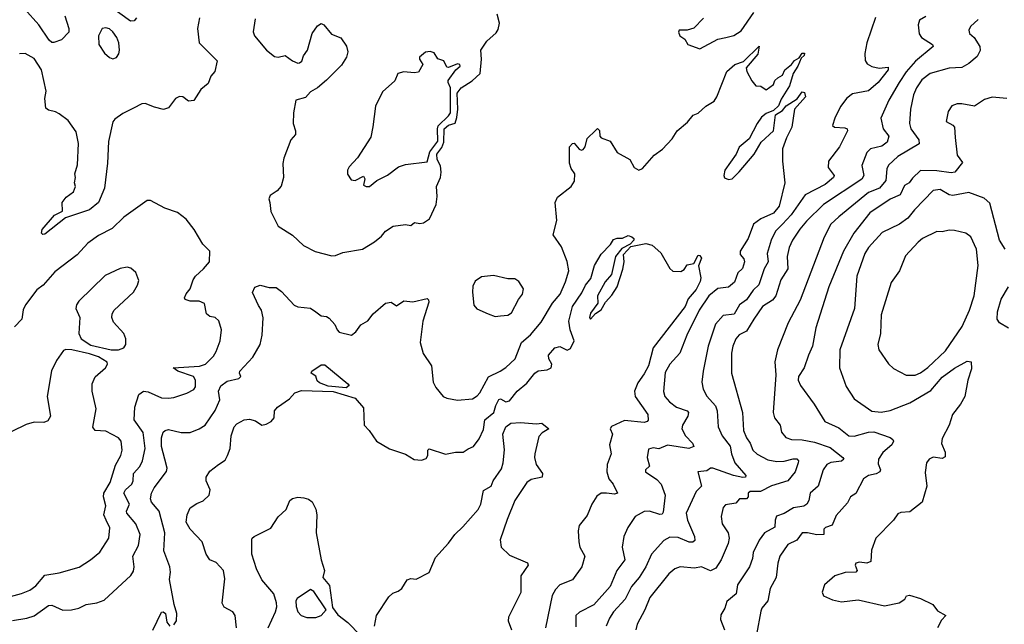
# Model space of a CAD drawing. Extents: x 1550320 to 1685906, y 509093 to 640511.
# Tile 520 of 532: x 1653015 to 1658502, y 616665 to 620034. Entities that reach past the tile are written whole.
import ezdxf

# ---------------------------------------------------------------- set-up
doc = ezdxf.new("R2010")
doc.units = 0

msp = doc.modelspace()

# ---------------------------------------------------------------- linework, layer by layer
at = {"layer": '0CON20XD'}
for points in [[(1653266.2, 620055), (1653288.8, 619985), (1653288.8, 619965), (1653248.8, 619921.2), (1653206.2, 619906.2), (1653195, 619907.1), (1653179.1, 619919.1), (1653122.4, 620005), (1653042.7, 620095)], [(1653666.7, 620045), (1653653, 620027), (1653632.5, 620025), (1653500.6, 620120.6)], [(1654017.5, 620045), (1654005.8, 619985), (1654014.4, 619905), (1654115.6, 619805), (1654102.2, 619745), (1654080.8, 619719.2), (1654065, 619678.8), (1654025.2, 619644.8), (1653985, 619584.6), (1653955, 619580), (1653923.6, 619603.6), (1653905, 619606.2), (1653883.3, 619595), (1653845, 619543.3), (1653816.1, 619533.9), (1653765.9, 619545.9), (1653715, 619566.9), (1653695, 619565.6), (1653649.4, 619540.6), (1653589.1, 619510.9), (1653545, 619480), (1653533.5, 619465), (1653509.4, 619355), (1653504.2, 619235), (1653488.2, 619095), (1653454.3, 619015.7), (1653405, 618974.7), (1653270.5, 618929.5), (1653155, 618838.8), (1653145, 618837.5), (1653137.5, 618845), (1653141.2, 618865), (1653208.8, 618945), (1653253.3, 618966.7), (1653251.8, 619015), (1653275, 619044.4), (1653314.2, 619075), (1653325.6, 619105), (1653320, 619125), (1653327.1, 619155), (1653322.3, 619175), (1653337.4, 619225), (1653342.2, 619345), (1653330.1, 619410.1), (1653285, 619472.2), (1653235, 619510), (1653215, 619521.1), (1653175, 619530), (1653161.5, 619541.5), (1653154.5, 619595), (1653162.9, 619635), (1653137.5, 619755), (1653095, 619818), (1653045, 619845.8), (1653015, 619843.8)], [(1654328.1, 620038.1), (1654316.4, 619966.4), (1654324.4, 619945), (1654391.4, 619865), (1654435, 619829.4), (1654455, 619824.4), (1654495, 619834.2), (1654534.7, 619804.7), (1654565, 619791.5), (1654575, 619792.9), (1654586.7, 619803.3), (1654597.3, 619832.7), (1654619.5, 619865), (1654645, 619957.5), (1654675, 620000), (1654695, 620012), (1654710, 620005), (1654752.7, 619952.7), (1654805, 619933.3), (1654836.2, 619886.2), (1654843.3, 619855), (1654836.7, 619825), (1654809.1, 619780.9), (1654725, 619697.1), (1654675, 619654.2), (1654635, 619631.2), (1654608.7, 619601.3), (1654553.3, 619585), (1654541.2, 619515), (1654538.8, 619455), (1654552, 619415), (1654551.2, 619395), (1654525.7, 619364.3), (1654488, 619262), (1654482.4, 619232.4), (1654485.5, 619154.5), (1654473, 619107), (1654450.3, 619079.7), (1654411.2, 619055), (1654404, 619035), (1654410, 619015), (1654414, 618965), (1654455, 618884), (1654535, 618834), (1654597.5, 618775), (1654662.6, 618742.6), (1654755, 618717.5), (1654775, 618719.2), (1654815, 618737.1), (1654925, 618755.8), (1654993, 618797), (1655032.1, 618827.9), (1655054.5, 618855.5), (1655096.1, 618883.9), (1655165, 618892.5), (1655195, 618888), (1655215, 618903.8), (1655245, 618898), (1655265, 618902.5), (1655298, 618925), (1655335.3, 619004.7), (1655340.7, 619049.3), (1655337.5, 619105), (1655361, 619155), (1655364.5, 619185), (1655359.3, 619219.3), (1655341.9, 619255), (1655339, 619285), (1655367.7, 619322.3), (1655378.5, 619351.5), (1655379.8, 619425), (1655405, 619445.7), (1655442.5, 619457.5), (1655450.2, 619489.8), (1655456, 619535), (1655452.2, 619625), (1655475, 619654.1), (1655537.1, 619692.9), (1655581.5, 619735), (1655589.1, 619815), (1655584.2, 619865), (1655618.1, 619915), (1655669.9, 619960.1), (1655681.3, 619978.6), (1655688.2, 620015), (1655676.7, 620065)], [(1657784.2, 620045.7), (1657735.3, 619904.7), (1657725.4, 619845), (1657726.2, 619806.2), (1657737.6, 619787.6), (1657762.9, 619772.9), (1657805, 619764.1), (1657855, 619769.2), (1657855.5, 619755), (1657799.7, 619685), (1657745, 619637.3), (1657655, 619621.1), (1657625, 619597.1), (1657589.8, 619550.2), (1657557.1, 619485), (1657544.3, 619444.3), (1657555.8, 619435.8), (1657612.4, 619432.4), (1657626.2, 619425), (1657627.5, 619415), (1657583.7, 619326.3), (1657521.4, 619245), (1657521.1, 619211.1), (1657553.3, 619165), (1657549.5, 619155), (1657504.4, 619115.6), (1657392.7, 619057.3), (1657315, 618946.8), (1657265.1, 618894.9), (1657226.5, 618855), (1657202.4, 618805), (1657179.6, 618730.4), (1657186.8, 618685), (1657162.9, 618645), (1657134.1, 618555.9), (1657103, 618527), (1657065, 618472.8), (1657025.6, 618444.4), (1656996, 618394), (1656935, 618386.2), (1656893.2, 618336.8), (1656851.8, 618215), (1656823.9, 618076.1), (1656816.5, 618015), (1656824.6, 617974.6), (1656845, 617937.1), (1656891.9, 617881.9), (1656901.3, 617855), (1656907.5, 617765), (1656928.8, 617715), (1656975, 617657.1), (1656981.1, 617615), (1656999.4, 617565), (1657062, 617495), (1657060, 617485), (1657043.9, 617483.9), (1656993.3, 617495), (1656877.5, 617535), (1656865.5, 617534.5), (1656845, 617521.1), (1656794.6, 617515.4), (1656814.5, 617435), (1656784.3, 617405.7), (1656729.3, 617285), (1656736, 617245), (1656776.1, 617155), (1656777.9, 617132.1), (1656766.8, 617123.2), (1656745, 617123.3), (1656685, 617149.3), (1656638.7, 617151.3), (1656605, 617131.5), (1656536.4, 617055), (1656504.8, 616985.2), (1656467.2, 616925), (1656424.1, 616875.9), (1656388.2, 616805), (1656324.8, 616735.2), (1656301.7, 616698.3), (1656283.4, 616655)], [(1658065, 620052.5), (1658029.3, 620030.7), (1658021.9, 620005), (1658026.9, 619955), (1658040.8, 619935), (1658101.4, 619895), (1658105.5, 619885), (1658007.1, 619802.9), (1657955, 619743.2), (1657915.2, 619684.8), (1657857.7, 619585), (1657813.5, 619485), (1657827.3, 619425), (1657858.2, 619385), (1657848.3, 619351.7), (1657820, 619330), (1657755.8, 619314.2), (1657735, 619293.3), (1657708.7, 619221.3), (1657719.3, 619165), (1657707.5, 619145), (1657494.8, 619005.2), (1657398.8, 618911.2), (1657362.6, 618867.4), (1657321.6, 618805), (1657302.9, 618765), (1657291.2, 618715), (1657296.1, 618645), (1657257.3, 618585), (1657229.1, 618495), (1657209.5, 618470.5), (1657155, 618436.7), (1657105.3, 618365), (1657065, 618298.2), (1657025, 618278.2), (1657005.4, 618255), (1656988.9, 618215), (1656982, 618175), (1656981.2, 618065), (1657043.8, 617845), (1657048.8, 617745), (1657064.8, 617704.8), (1657086.5, 617675), (1657100.4, 617635), (1657125, 617613.1), (1657185, 617581.3), (1657235, 617572.6), (1657275, 617573.6), (1657325, 617587.5), (1657345, 617587.3), (1657354.5, 617575), (1657353.8, 617565), (1657336.1, 617515), (1657295, 617463.6), (1657205, 617436.9), (1657144.1, 617405.9), (1657085.4, 617404.6), (1657074.6, 617395.4), (1657074.2, 617375), (1657065.4, 617364.6), (1657025.6, 617364.4), (1657005, 617339.4), (1656948.5, 617331.5), (1656934.5, 617315.5), (1656924.3, 617265), (1656930, 617225), (1656962.5, 617175), (1656968.2, 617145), (1656962.3, 617115), (1656924.4, 617025), (1656895, 616978.6), (1656865, 616962.9), (1656815, 616984.5), (1656775, 616977.1), (1656695.4, 616985.4), (1656665.7, 616975), (1656633.1, 616946.9), (1656526.5, 616815), (1656498.5, 616745), (1656456.7, 616665), (1656449.4, 616635)], [(1656825, 620042.5), (1656772.3, 619987.7), (1656734.8, 619975.2), (1656690, 619975), (1656685.8, 619965), (1656694.3, 619945), (1656721.2, 619925), (1656738, 619895), (1656805, 619871.4), (1656904.6, 619925.4), (1656950, 619935), (1656995, 619945.6), (1657035, 619971.9), (1657105.3, 620075)], [(1653535, 619815.8), (1653555, 619824.2), (1653566.9, 619843.1), (1653570.5, 619865), (1653567.5, 619905), (1653555.9, 619935), (1653535, 619966.5), (1653515, 619982.7), (1653495, 619988.2), (1653475.5, 619984.5), (1653453.5, 619945), (1653455.8, 619895), (1653488, 619848), (1653515, 619822.9), (1653535, 619815.8)], [(1658355.4, 620034.6), (1658314.3, 619995.7), (1658304.3, 619975), (1658307.1, 619957.1), (1658334.5, 619934.5), (1658365.6, 619885), (1658367.8, 619862.2), (1658350.7, 619829.3), (1658305, 619790), (1658265, 619768.2), (1658195, 619763.9), (1658088.1, 619735), (1658041.8, 619698.2), (1658012.4, 619655), (1657995.3, 619615), (1657978.2, 619535), (1657973.1, 619455), (1657980, 619425), (1658024.6, 619365), (1658027.6, 619342.4), (1657907.7, 619272.3), (1657857.3, 619222.7), (1657846.9, 619203.1), (1657842.1, 619137.9), (1657805.4, 619094.6), (1657745, 619070.5), (1657579.4, 618935), (1657535, 618894.2), (1657497.1, 618822.9), (1657365, 618472), (1657297.3, 618345), (1657238.5, 618195), (1657222.8, 618127.2), (1657228.5, 618055), (1657212.9, 617845), (1657220.8, 617815), (1657251.9, 617775), (1657260, 617735), (1657285, 617705.6), (1657315.3, 617695.3), (1657375, 617692.9), (1657445, 617679.7), (1657531, 617651), (1657601.9, 617595), (1657606.9, 617585), (1657595, 617573.6), (1657535, 617565.8), (1657513.6, 617555), (1657492.1, 617525), (1657463.8, 617435), (1657420.8, 617395), (1657412.2, 617355), (1657401.6, 617335), (1657385, 617323.2), (1657326.2, 617313.8), (1657275, 617283.1), (1657232.9, 617267.1), (1657224.1, 617245.9), (1657223, 617207), (1657164.6, 617175.4), (1657135.3, 617134.7), (1657102.3, 617065), (1657098.3, 617031.7), (1657081.1, 616985), (1657014.5, 616885), (1657008.2, 616835), (1656955, 616792.5), (1656944.3, 616755), (1656922.3, 616717.7), (1656920.9, 616690.9), (1656942.2, 616635)], [(1656223.1, 619416.9), (1656235, 619427.5), (1656245.8, 619415.8), (1656247.5, 619385), (1656255, 619376), (1656305, 619356.7), (1656345, 619294.3), (1656415.8, 619255), (1656439.7, 619209.7), (1656465, 619195.8), (1656485, 619205.8), (1656551.3, 619278.7), (1656597.2, 619312.8), (1656650.3, 619369.7), (1656679.2, 619415), (1656736.9, 619463.1), (1656768.5, 619501.5), (1656796, 619514), (1656838.1, 619551.9), (1656885, 619580.9), (1656900, 619605), (1656956.2, 619745), (1657000, 619785), (1657049.2, 619800.8), (1657135, 619886.7), (1657127.5, 619842.5), (1657064, 619765), (1657066.7, 619745), (1657095, 619692.5), (1657116.4, 619666.4), (1657145, 619663.3), (1657175, 619643.8), (1657215, 619673.3), (1657223.3, 619695), (1657239.5, 619710.5), (1657266.7, 619725), (1657278.8, 619755), (1657315.9, 619784.1), (1657333.6, 619806.4), (1657358.3, 619821.7), (1657375, 619847.5), (1657388.3, 619848.3), (1657386.7, 619835), (1657370, 619820), (1657352, 619775), (1657325.6, 619734.4), (1657305, 619666), (1657257.9, 619592.1), (1657242.7, 619555), (1657215, 619527.5), (1657175, 619511.5), (1657149.6, 619490.4), (1657124.5, 619455), (1657080, 619370), (1657025, 619324.3), (1657007.1, 619285), (1656944.7, 619195), (1656939.4, 619165), (1656943, 619153), (1656965, 619144.4), (1656985, 619147.5), (1657025, 619185.4), (1657108.1, 619285), (1657147.6, 619352.4), (1657215, 619415.7), (1657226.2, 619503.8), (1657265, 619527.9), (1657285.8, 619555), (1657346.7, 619593.3), (1657375, 619632.5), (1657389.3, 619629.3), (1657394.5, 619605), (1657332.5, 619535), (1657318.1, 619435), (1657287.5, 619375), (1657266.4, 619313.6), (1657266.7, 619245), (1657279.4, 619125), (1657247.8, 618995), (1657215, 618956.5), (1657145, 618924.8), (1657105, 618895.5), (1657075, 618814.2), (1657030.5, 618745), (1657030.4, 618725), (1657051.2, 618701.2), (1657054.6, 618685), (1657042.4, 618647.6), (1657016.6, 618623.4), (1656999.2, 618570.8), (1656965, 618543.9), (1656905, 618536.2), (1656855, 618495.4), (1656800.6, 618415), (1656733, 618277), (1656693.9, 618176.1), (1656638.9, 618115), (1656612.3, 618067.7), (1656602.8, 617962.8), (1656610, 617935), (1656636.9, 617905), (1656675, 617875.5), (1656733.8, 617855), (1656742.2, 617845), (1656737.5, 617825), (1656707.7, 617775), (1656705.4, 617755), (1656725.2, 617715.2), (1656764.5, 617675), (1656772.5, 617655), (1656744.7, 617645.3), (1656625, 617663.8), (1656576.5, 617643.5), (1656545, 617648), (1656519.5, 617640.5), (1656511.5, 617595), (1656524.4, 617545.6), (1656502.5, 617525), (1656502, 617515), (1656565, 617472.5), (1656589.4, 617445), (1656611.2, 617385), (1656600.9, 617289.1), (1656595, 617279.4), (1656582.4, 617277.6), (1656525, 617294.7), (1656495, 617293.5), (1656444.6, 617265.4), (1656404.2, 617205), (1656381.1, 617155), (1656372.2, 617095), (1656386.8, 617025), (1656342.9, 616965), (1656305.9, 616875), (1656215, 616774.4), (1656135, 616733.1), (1656115, 616713.3), (1656115, 616650)], [(1654945, 619103.8), (1654965, 619104), (1655005, 619138), (1655065, 619168), (1655126.7, 619215), (1655165, 619228.1), (1655285, 619242), (1655301.4, 619298.6), (1655345, 619356.7), (1655342.9, 619425), (1655347.6, 619442.4), (1655405, 619497.7), (1655415.4, 619515), (1655415.3, 619655), (1655401.9, 619685), (1655403.3, 619695), (1655445.9, 619754.1), (1655470, 619775), (1655468, 619785), (1655455, 619788.1), (1655405, 619767.5), (1655395, 619768.8), (1655378.8, 619805), (1655345, 619816.2), (1655325, 619850), (1655303, 619857), (1655276.4, 619853.6), (1655243.3, 619825), (1655243.3, 619815), (1655261.2, 619785), (1655237.7, 619742.3), (1655212.5, 619737.5), (1655155, 619744.2), (1655122.5, 619735), (1655105, 619692.5), (1655037.7, 619632.3), (1654997.3, 619552.7), (1654983.8, 619436.2), (1654971.2, 619378.8), (1654896.7, 619265), (1654852, 619215), (1654842, 619195), (1654842.5, 619172.5), (1654861.7, 619141.7), (1654885, 619138), (1654931.7, 619161.7), (1654938, 619148), (1654931.7, 619111.7), (1654945, 619103.8)], [(1658515, 619594.2), (1658435, 619602.5), (1658390.5, 619589.5), (1658335, 619553.1), (1658264.4, 619565.6), (1658240, 619565), (1658210, 619555), (1658188.3, 619521.7), (1658177, 619467), (1658215.8, 619445.8), (1658223.8, 619435), (1658228.5, 619378.5), (1658238.5, 619278.5), (1658268.3, 619238.3), (1658226, 619184), (1658205, 619180), (1658125, 619191.8), (1658035.6, 619194.4), (1657989.4, 619150.6), (1657972.5, 619125), (1657945, 619110), (1657921.3, 619058.7), (1657865.7, 619034.3), (1657752.2, 618957.8), (1657663.5, 618845), (1657605.3, 618745), (1657524.6, 618545), (1657452.4, 618317.6), (1657432.9, 618215), (1657410.9, 618165), (1657387.1, 618095), (1657355.4, 618045), (1657353.9, 618025), (1657365.5, 617995), (1657441.5, 617891.5), (1657501.5, 617795), (1657579.6, 617759.6), (1657635.3, 617715.3), (1657665, 617713.8), (1657745, 617735.3), (1657775, 617736.7), (1657866.3, 617706.3), (1657881.2, 617695), (1657884.2, 617685), (1657875.6, 617665), (1657825, 617622.1), (1657801.3, 617585), (1657799.5, 617559.5), (1657811.9, 617525), (1657808, 617515), (1657787.4, 617502.6), (1657745, 617494.3), (1657717.7, 617475), (1657675.2, 617394.8), (1657644.4, 617375), (1657627.3, 617342.7), (1657565, 617270.6), (1657542, 617218), (1657505, 617204.2), (1657495.8, 617195), (1657496.2, 617165), (1657456.2, 617163.8), (1657405.5, 617175.5), (1657375.4, 617174.6), (1657345.7, 617134.3), (1657295, 617109.1), (1657251.8, 617045), (1657240, 617005), (1657229.7, 616925), (1657197.8, 616865), (1657184.3, 616795), (1657151.4, 616755), (1657145, 616737.5), (1657121.4, 616608.6)], [(1653875, 616662.2), (1653889.5, 616685), (1653891.5, 616725), (1653875.6, 616775), (1653850, 616915), (1653855.8, 616955), (1653851.4, 616985), (1653819.2, 617075), (1653823.1, 617175), (1653792.1, 617295), (1653748.9, 617345), (1653744.5, 617365), (1653749.1, 617395), (1653764.5, 617425), (1653832.8, 617517.2), (1653836.2, 617535), (1653824.7, 617585), (1653804.7, 617655), (1653805.4, 617705), (1653815, 617736), (1653825, 617745.8), (1653845, 617750.6), (1653915, 617734.6), (1653965, 617734.6), (1654016.2, 617753.8), (1654049.5, 617775), (1654105, 617855.8), (1654130.8, 617915), (1654123.8, 617965), (1654135.3, 617994.7), (1654170.7, 618019.3), (1654236, 618035), (1654248, 618045), (1654240, 618065), (1654242.5, 618075), (1654315, 618154.3), (1654354.4, 618225), (1654366.6, 618276.6), (1654372.6, 618372.6), (1654362.9, 618415), (1654345, 618440.8), (1654313, 618513), (1654325.8, 618544.2), (1654355, 618554), (1654405, 618542), (1654445, 618541.2), (1654475, 618520), (1654545, 618442.9), (1654565, 618434.4), (1654635, 618427.1), (1654665, 618405.7), (1654695, 618384.4), (1654725, 618380.8), (1654740.3, 618370.3), (1654772, 618335), (1654784, 618305), (1654795, 618293.8), (1654865, 618275.8), (1654888, 618295), (1654915.8, 618334.2), (1654955, 618355.8), (1654985, 618395.8), (1655053.3, 618455), (1655085, 618460.8), (1655115, 618440), (1655155, 618467.5), (1655205, 618461.4), (1655285, 618480), (1655293.6, 618473.6), (1655295, 618460), (1655260.9, 618355), (1655247.5, 618235), (1655264.4, 618174.4), (1655310.6, 618105), (1655318.8, 618015), (1655334.2, 617984.2), (1655375.4, 617935), (1655395, 617924.8), (1655455, 617913.9), (1655538.3, 617921.7), (1655565, 617937.8), (1655580, 617955), (1655626.7, 618043.3), (1655693.1, 618075), (1655725, 618095.5), (1655776.4, 618145), (1655811.9, 618235), (1655861.7, 618278.3), (1655920.6, 618349.4), (1655983.6, 618455), (1656026, 618504), (1656057.5, 618572.5), (1656076, 618635), (1656065, 618686.7), (1656035, 618768), (1655987.5, 618835), (1656009.1, 618915), (1655999.2, 619015), (1656012.9, 619045), (1656088.9, 619105), (1656107.1, 619135), (1656109.4, 619175), (1656087.8, 619205), (1656078.5, 619235), (1656079.2, 619325), (1656095, 619343.8), (1656105, 619345.8), (1656132.1, 619312.1), (1656145, 619306.2), (1656155, 619310), (1656165.5, 619325), (1656177.2, 619372.8), (1656223.1, 619416.9)], [(1658505.8, 618755), (1658475.6, 618805), (1658421.7, 619011.7), (1658388.9, 619038.9), (1658305, 619070.4), (1658215, 619053.8), (1658195, 619058.7), (1658145, 619088), (1658105, 619082.3), (1658001.5, 618975), (1657965, 618928.2), (1657917.1, 618895), (1657821.8, 618848.2), (1657744.7, 618765.3), (1657725, 618730.8), (1657679.4, 618605), (1657667.7, 618425), (1657585.5, 618195), (1657584.1, 618094.1), (1657620.2, 617990.2), (1657665, 617920.8), (1657763.3, 617853.3), (1657815, 617847.5), (1657865, 617857.2), (1657975, 617898.8), (1658092.7, 617967.3), (1658155, 618041.5), (1658225, 618092.7), (1658295, 618130.8), (1658316.7, 618126.7), (1658319.2, 618089.2), (1658298.5, 618025), (1658281.5, 617935), (1658258, 617892), (1658214, 617835), (1658193.8, 617775), (1658155, 617701.2), (1658152, 617672), (1658172.2, 617625), (1658171.7, 617598.3), (1658155, 617588.6), (1658105, 617596.4), (1658082.9, 617585), (1658067.3, 617565), (1658061.2, 617511.2), (1658069.5, 617435), (1658044.4, 617345.6), (1657975, 617292.5), (1657925, 617288.8), (1657908.8, 617281.2), (1657884.2, 617245), (1657786, 617145), (1657761.2, 617078.8), (1657758.6, 617015), (1657735, 617005.5), (1657695, 617010.9), (1657675, 617006), (1657670.6, 616995), (1657681.2, 616965), (1657674.2, 616955.8), (1657615, 616954.3), (1657557.5, 616935), (1657500, 616885), (1657486.7, 616845), (1657495, 616823.3), (1657545, 616801.2), (1657595, 616790), (1657687.7, 616802.3), (1657835, 616767.1), (1657915, 616784.4), (1657948, 616805), (1657955.9, 616824.1), (1657973.4, 616826.6), (1658035, 616807.9), (1658103.1, 616775), (1658129.5, 616739.5), (1658176.7, 616715), (1658151.7, 616688.3), (1658130, 616645)], [(1652975, 616686.7), (1653055, 616698.7), (1653095, 616711.5), (1653175, 616769.6), (1653195, 616770.9), (1653255, 616743.5), (1653303.7, 616746.3), (1653345, 616755.5), (1653385, 616774.5), (1653445.6, 616784.4), (1653485, 616798.6), (1653633.6, 616936.4), (1653648.6, 616961.4), (1653652.9, 616985), (1653645.9, 617045), (1653676.8, 617105), (1653686.2, 617165), (1653661.8, 617225), (1653611.6, 617285), (1653610.3, 617295), (1653626.7, 617335), (1653595.9, 617395), (1653605.3, 617415), (1653640.7, 617445), (1653647.6, 617465), (1653648.7, 617505), (1653683.9, 617545), (1653700.4, 617575), (1653714.7, 617645), (1653703.1, 617733.1), (1653653.6, 617805), (1653657.5, 617875), (1653680, 617945), (1653705, 617964.2), (1653730.9, 617960.9), (1653805, 617927.8), (1653844.5, 617925.5), (1653875, 617928.9), (1653946.6, 617953.4), (1653986.5, 617973.5), (1653995, 617987.5), (1653994.2, 618025), (1653983.9, 618045), (1653895.6, 618075), (1653870, 618095), (1654016.5, 618103.5), (1654050, 618115), (1654095, 618160), (1654110.9, 618185), (1654131.9, 618245), (1654139.2, 618305), (1654125, 618356.2), (1654105, 618374), (1654075, 618380.8), (1654055.6, 618395.6), (1654045, 618452.5), (1654015, 618465.8), (1653965, 618466), (1653937.5, 618475), (1653934, 618484), (1653943, 618507), (1653966, 618535), (1653981.4, 618585), (1653994.2, 618605), (1654040, 618645), (1654073.3, 618685), (1654073.9, 618743.9), (1654035, 618783.3), (1653988, 618865), (1653942.7, 618922.7), (1653895, 618960), (1653824.4, 618984.4), (1653745, 619026.7), (1653725, 619027.5), (1653595, 618932.9), (1653529.8, 618870.2), (1653455, 618831.5), (1653395, 618789.1), (1653335.3, 618724.7), (1653211.8, 618628.2), (1653145.9, 618554.1), (1653111.3, 618528.7), (1653047.8, 618445), (1653035, 618417.5), (1653026.7, 618365), (1652987.1, 618322.9)], [(1656345, 618815.9), (1656375, 618816.7), (1656405, 618832.1), (1656426.7, 618825), (1656438.1, 618815), (1656438.1, 618805), (1656417.1, 618782.9), (1656370.9, 618759.1), (1656336, 618714), (1656313.8, 618615), (1656277.1, 618572.9), (1656234.2, 618495.8), (1656236.3, 618453.7), (1656195, 618399.4), (1656190, 618375), (1656195, 618366), (1656223.7, 618396.3), (1656255, 618416.9), (1656279.5, 618460.5), (1656315, 618499.2), (1656343.9, 618545), (1656375.9, 618644.1), (1656383.7, 618685), (1656380, 618725), (1656420.4, 618769.6), (1656505, 618787.5), (1656538.7, 618778.6), (1656587.5, 618735), (1656637.9, 618647.9), (1656655, 618632), (1656698.8, 618631.2), (1656717, 618643), (1656735, 618667.5), (1656772.5, 618675), (1656795, 618722.5), (1656805, 618720), (1656813.8, 618705), (1656797, 618663), (1656810.6, 618595), (1656807.7, 618575), (1656785, 618531.5), (1656740.8, 618479.2), (1656724.3, 618435), (1656546, 618205), (1656518.4, 618105), (1656495, 618060.5), (1656458.8, 618011.2), (1656442, 617965), (1656445.7, 617935), (1656515.6, 617835), (1656516.8, 617803.2), (1656511.2, 617795), (1656495, 617790), (1656385, 617801.5), (1656313.5, 617766.5), (1656306, 617755), (1656319.2, 617725), (1656301.5, 617665), (1656310.8, 617615), (1656289.1, 617555), (1656286.7, 617515), (1656297.7, 617475), (1656322, 617445), (1656345.7, 617395), (1656329.3, 617390.7), (1656285, 617396.2), (1656255, 617395.6), (1656230.7, 617379.3), (1656202.9, 617335), (1656177.8, 617272.2), (1656132.9, 617215), (1656127.1, 617185), (1656130.6, 617125), (1656137.1, 617095), (1656164.3, 617045), (1656147.5, 616985), (1656095, 616913.1), (1656025, 616885.6), (1656000.9, 616859.1), (1655982.1, 616825), (1655944.5, 616645)], [(1657955, 618053.1), (1658005, 618053.3), (1658035, 618066.2), (1658075, 618095.4), (1658175, 618188.4), (1658266.2, 618325), (1658307.7, 618415), (1658333.2, 618495), (1658355.4, 618665), (1658346.2, 618755), (1658315.7, 618825), (1658286.7, 618845), (1658225, 618860), (1658195, 618860.8), (1658155, 618851.4), (1658125, 618854.2), (1658046.7, 618815), (1658021.2, 618795), (1657951.4, 618718.6), (1657917.5, 618635), (1657870.7, 618569.3), (1657815, 618390), (1657811.5, 618285), (1657796.9, 618225), (1657802.9, 618195), (1657856.6, 618116.6), (1657885, 618090.8), (1657955, 618053.1)], [(1654222.5, 616645), (1654216.7, 616715), (1654202.5, 616735), (1654155, 616761.2), (1654143.4, 616783.4), (1654158.3, 616918.3), (1654150.8, 616965), (1654109.1, 617009.1), (1654074.2, 617025), (1654055, 617056.7), (1654032.2, 617125), (1653965.3, 617195.3), (1653942.7, 617235), (1653947.5, 617275), (1653965, 617313.8), (1654001.7, 617338.3), (1654037.4, 617352.6), (1654071.4, 617385), (1654076.9, 617415), (1654053.6, 617465), (1654053.6, 617485), (1654075, 617518), (1654123.3, 617555), (1654159.7, 617580.3), (1654174, 617605), (1654188.1, 617645), (1654193.8, 617715), (1654211.1, 617765), (1654225, 617782.5), (1654266.1, 617803.9), (1654295, 617808.8), (1654329.5, 617799.5), (1654365, 617773.8), (1654389.5, 617780.5), (1654415.8, 617794.2), (1654433.8, 617815), (1654436, 617855), (1654451.2, 617875), (1654517.8, 617922.2), (1654548, 617955), (1654585, 617967.6), (1654761.8, 617961.8), (1654885.5, 617925.5), (1654930.5, 617870.5), (1654933.8, 617775), (1654963.3, 617745), (1655003.3, 617685), (1655075, 617643.3), (1655165, 617613.8), (1655214.2, 617584.2), (1655255, 617578.8), (1655280.5, 617589.5), (1655289.2, 617605), (1655290, 617635), (1655297.1, 617642.9), (1655387.8, 617612.2), (1655443.9, 617623.9), (1655485.6, 617624.4), (1655515, 617642), (1655544.4, 617655.6), (1655575, 617698), (1655599.5, 617750.5), (1655606.2, 617805), (1655657.5, 617845), (1655668.1, 617885), (1655685, 617918.1), (1655695, 617921.9), (1655725, 617904.4), (1655745, 617909.4), (1655786.5, 617965), (1655842, 618008), (1655885.7, 618065), (1655905, 618077.5), (1655955, 618082.7), (1655976.2, 618093.8), (1655980, 618115), (1655963.5, 618145), (1655961.8, 618165), (1655997.5, 618205), (1656025, 618213.1), (1656065, 618192.2), (1656085, 618201.9), (1656105.4, 618245), (1656083.5, 618305), (1656074.4, 618355), (1656095.4, 618435), (1656148.1, 618511.9), (1656168.1, 618555), (1656198, 618592), (1656218.2, 618665), (1656255, 618727.5), (1656308.1, 618781.9), (1656325, 618808.9), (1656345, 618815.9)], [(1653525, 618193.8), (1653565, 618194.1), (1653596, 618205), (1653605.8, 618225), (1653606, 618255), (1653596.2, 618285), (1653538.8, 618348.8), (1653528.8, 618375), (1653530, 618395), (1653542, 618415), (1653649.2, 618515), (1653672, 618555), (1653678.8, 618581.2), (1653662, 618625), (1653635, 618649.2), (1653615, 618654.2), (1653575, 618647.1), (1653491.7, 618608.3), (1653344, 618465), (1653332, 618445), (1653328.8, 618425), (1653350, 618375), (1653344.4, 618285.6), (1653358.1, 618255), (1653411, 618221), (1653525, 618193.8)], [(1655665, 618380), (1655695, 618383.8), (1655735, 618388), (1655755, 618400), (1655794.3, 618475.7), (1655816.2, 618505), (1655822.5, 618535), (1655796.2, 618575), (1655775, 618590.6), (1655735, 618590.8), (1655655, 618608.8), (1655588.8, 618601.2), (1655553.7, 618576.3), (1655540.6, 618549.4), (1655537.5, 618515), (1655545, 618443.3), (1655563.4, 618423.4), (1655625, 618394.2), (1655665, 618380)], [(1658525, 618315.5), (1658474.3, 618344.3), (1658461.1, 618365), (1658463.8, 618406.2), (1658483.8, 618476.2), (1658525.4, 618545)], [(1652915, 616807.8), (1653025, 616836.2), (1653072, 616855), (1653105, 616880), (1653155, 616939.6), (1653235, 616951.8), (1653346.2, 616983.8), (1653410, 617025), (1653462.1, 617067.9), (1653511.5, 617145), (1653516.6, 617203.4), (1653497.9, 617245), (1653483.9, 617275), (1653494.6, 617325.4), (1653482.5, 617375), (1653484.7, 617395), (1653520, 617455), (1653548.6, 617551.4), (1653578.8, 617605), (1653586.8, 617635), (1653581.2, 617685), (1653565.6, 617705), (1653495, 617741.8), (1653435, 617744.2), (1653422.6, 617762.6), (1653441.9, 617865), (1653419.2, 617965), (1653419.2, 618005), (1653435.7, 618044.3), (1653492.5, 618095), (1653504.2, 618115), (1653502, 618125), (1653455, 618154.7), (1653405, 618171.6), (1653305.3, 618194.7), (1653273.2, 618196.8), (1653259.1, 618190.9), (1653220, 618135), (1653191.7, 618078.3), (1653169.2, 617935), (1653186, 617825), (1653171.2, 617798.8), (1653150.5, 617789.5), (1653095, 617791.9), (1653051.7, 617778.3), (1652970.7, 617739.3)], [(1654835, 617983.1), (1654735, 617992.5), (1654685, 618010), (1654672.6, 618022.6), (1654665, 618047.5), (1654640, 618065), (1654642.5, 618075), (1654695, 618111.1), (1654715, 618110.5), (1654844.2, 618005), (1654851.2, 617995), (1654835, 617983.1)], [(1654992, 616655), (1655004, 616715), (1655071.7, 616818.3), (1655095, 616838.8), (1655125, 616848.8), (1655145.5, 616864.5), (1655175, 616913.3), (1655195, 616920), (1655225, 616916.7), (1655296.4, 616953.6), (1655333, 617037), (1655405, 617117.5), (1655439.4, 617165), (1655485, 617207.8), (1655569.3, 617305), (1655584.7, 617335.3), (1655600, 617410), (1655641.5, 617435), (1655653.9, 617465), (1655699.1, 617530.9), (1655709.2, 617565), (1655716.6, 617636.6), (1655707.6, 617725), (1655725, 617764.5), (1655752.2, 617785), (1655805, 617790.2), (1655895, 617782.7), (1655925, 617786.6), (1655963.8, 617755), (1655927.2, 617732.8), (1655908, 617712), (1655885.6, 617615.6), (1655884.4, 617594.4), (1655894, 617555), (1655928.6, 617505), (1655927.5, 617485), (1655865, 617471.1), (1655841.5, 617455), (1655773.7, 617355), (1655731.5, 617248.5), (1655693.1, 617135), (1655697.8, 617095), (1655745, 617050.8), (1655845, 617008), (1655848, 616995), (1655808.1, 616935), (1655808.2, 616841.8), (1655738.5, 616705), (1655737.5, 616685), (1655755.4, 616635)], [(1654400.3, 616645), (1654440, 616735), (1654447.5, 616762.5), (1654445.6, 616785), (1654430.8, 616835), (1654365, 616912.5), (1654334.1, 616974.1), (1654308.2, 617055), (1654308.8, 617135), (1654310, 617145), (1654322.5, 617155), (1654415, 617200), (1654455.8, 617264.2), (1654500, 617305), (1654520, 617355), (1654535, 617366.2), (1654565, 617373.3), (1654599.3, 617369.3), (1654625, 617362.5), (1654645, 617347.5), (1654665, 617307.5), (1654671.5, 617275), (1654666.5, 617175), (1654694.6, 617025), (1654713.8, 616965), (1654704.6, 616925), (1654740.7, 616880.7), (1654758.5, 616758.5), (1654788.6, 616718.6), (1654844, 616675), (1654915, 616602.5)], [(1654615, 616702.6), (1654665, 616703.7), (1654694.3, 616715), (1654722.2, 616745), (1654655, 616846.9), (1654635, 616859.2), (1654560.5, 616809.5), (1654553.5, 616795), (1654555.2, 616765), (1654564.8, 616735), (1654584.3, 616714.3), (1654615, 616702.6)], [(1653756.8, 616633.2), (1653805, 616732), (1653815, 616734), (1653827.5, 616725), (1653835, 616676.2), (1653852.5, 616655)]]:
    msp.add_lwpolyline(points, dxfattribs=at)

doc.saveas('drawing.dxf')
